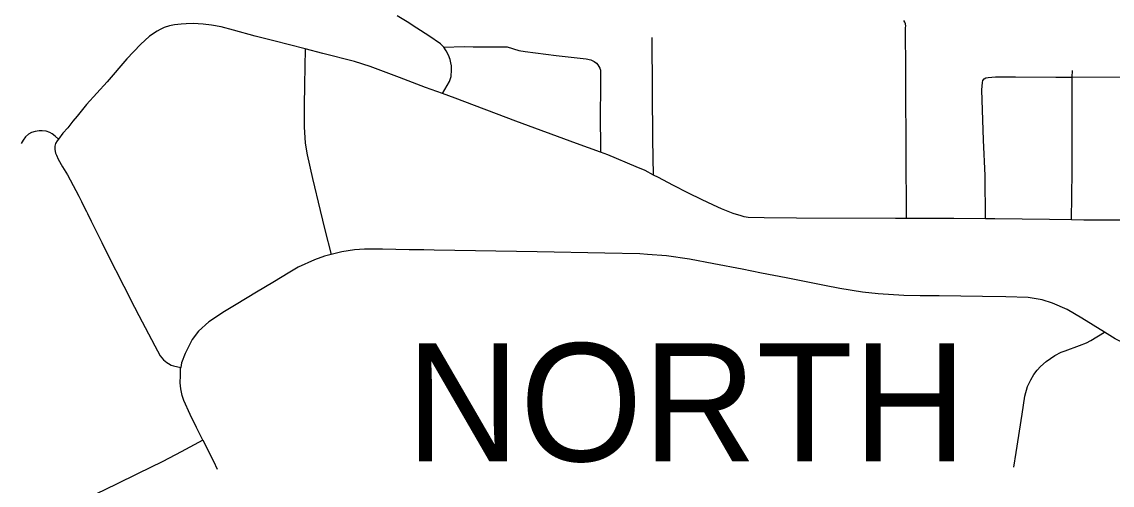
# Model space of a CAD drawing. Extents: x -19 to 366, y -4 to 359.
# Drawn here: x 153.543 to 154.467, y 193.673 to 194.065 of the extents above; entities that cross this region are included whole.
import ezdxf

# ---------------------------------------------------------------- set-up
doc = ezdxf.new("R2010")
doc.units = 0
for name, color, linetype in [('Level 33', 7, 'Continuous'), ('Level 6', 7, 'Continuous'), ('Level 60', 7, 'Continuous')]:
    doc.layers.add(name, color=color, linetype=linetype)

msp = doc.modelspace()

# ---------------------------------------------------------------- linework, layer by layer
at = {"layer": 'Level 33'}
for points in [[(153.90029, 194.04401), (153.89753, 194.04681), (153.88771, 194.05351), (153.87754, 194.06007), (153.86919, 194.06529), (153.86075, 194.07052)], [(154.29188, 194.01112), (154.29194, 194.02262), (154.29175, 194.0606), (154.29178, 194.06176), (154.29153, 194.06378), (154.29104, 194.06511), (154.29029, 194.06666)], [(153.78276, 194.04254), (153.75618, 194.0494), (153.74047, 194.0534), (153.72216, 194.05828), (153.71165, 194.06116), (153.70341, 194.06262), (153.69642, 194.06355), (153.68789, 194.06387), (153.68195, 194.06367), (153.67765, 194.06345), (153.67219, 194.06288), (153.66802, 194.06204), (153.66338, 194.06068), (153.65996, 194.05898), (153.65741, 194.05743), (153.65096, 194.05319), (153.64337, 194.04626), (153.6317, 194.03404), (153.61493, 194.01446), (153.59746, 193.99522), (153.5896, 193.98551), (153.58609, 193.98117), (153.5816, 193.97545), (153.57756, 193.97115), (153.57384, 193.9661)], [(154.0782, 193.93555), (154.07756, 193.96561), (154.07733, 194.00652), (154.07689, 194.05218)], [(153.78276, 194.04254), (153.78231, 194.01197), (153.78203, 193.99417), (153.78211, 193.97642), (153.78295, 193.96261), (153.78446, 193.95266), (153.78899, 193.93265), (153.7956, 193.90557), (153.79951, 193.88902), (153.80489, 193.86825)], [(153.89915, 194.00458), (153.88473, 194.00981), (153.86272, 194.01812), (153.83807, 194.02749), (153.8247, 194.03177), (153.79783, 194.03864), (153.78276, 194.04254)], [(153.89915, 194.00458), (153.90519, 194.01488), (153.90652, 194.01919), (153.90702, 194.02477), (153.90692, 194.02804), (153.9064, 194.03054), (153.90576, 194.03358), (153.90447, 194.03703), (153.90227, 194.0409), (153.90029, 194.04401)], [(153.90029, 194.04401), (153.91765, 194.04453), (153.92519, 194.04431), (153.95409, 194.04431), (153.96401, 194.04122), (153.96927, 194.04039), (153.99566, 194.03686), (154.02104, 194.03408), (154.02488, 194.03332), (154.02781, 194.03173), (154.02979, 194.03041), (154.031, 194.02884), (154.03257, 194.02613), (154.03307, 194.02454), (154.03322, 194.02351), (154.03316, 194.00651), (154.03292, 193.98926), (154.03326, 193.95499)], [(154.35951, 193.89848), (154.35908, 193.93511), (154.3578, 193.96517), (154.35626, 194.00788), (154.35679, 194.01413), (154.35719, 194.01578), (154.35821, 194.01711), (154.35973, 194.01789), (154.36159, 194.0182), (154.36801, 194.01882), (154.38495, 194.01892), (154.41911, 194.01853), (154.43301, 194.0186)], [(154.43301, 194.0186), (154.43305, 194.02425)], [(154.43301, 194.0186), (154.47682, 194.01879)], [(154.29257, 193.89884), (154.2922, 193.95634), (154.29188, 194.01112)], [(154.43237, 193.89761), (154.4328, 193.93841), (154.43287, 193.99158), (154.43301, 194.0186)], [(154.03326, 193.95499), (154.01291, 193.9623), (153.96142, 193.98129), (153.90997, 194.00067), (153.89915, 194.00458)], [(153.57384, 193.9661), (153.57099, 193.96859), (153.56848, 193.97051), (153.56652, 193.97176), (153.56334, 193.97266), (153.56004, 193.97308), (153.55736, 193.97305), (153.55396, 193.97258), (153.55085, 193.97151), (153.54854, 193.97012), (153.54591, 193.96781), (153.54375, 193.96507), (153.5421, 193.96224)], [(153.57384, 193.9661), (153.57272, 193.96453), (153.57137, 193.96238), (153.57069, 193.96011), (153.57069, 193.95712), (153.57135, 193.95413), (153.57201, 193.95228), (153.57368, 193.94899), (153.57714, 193.94247), (153.58133, 193.93574), (153.58839, 193.92244), (153.59092, 193.91759), (153.59321, 193.91305), (153.59536, 193.90877), (153.59744, 193.90474), (153.59835, 193.90297), (153.60155, 193.89655), (153.61052, 193.87853)], [(154.0782, 193.93555), (154.07093, 193.9394), (154.06349, 193.94264), (154.03948, 193.95275), (154.03326, 193.95499)], [(154.29257, 193.89884), (154.28303, 193.89887), (154.1994, 193.89897), (154.1718, 193.89922), (154.15838, 193.8997), (154.15505, 193.9001), (154.15228, 193.90087), (154.14549, 193.90288), (154.13583, 193.9069), (154.12879, 193.91004), (154.11863, 193.91487), (154.10767, 193.92026), (154.09446, 193.92711), (154.08224, 193.93358), (154.0782, 193.93555)], [(154.35951, 193.89848), (154.33249, 193.89861), (154.30408, 193.89881), (154.29257, 193.89884)], [(154.43237, 193.89761), (154.41357, 193.89798), (154.36747, 193.89843), (154.35951, 193.89848)], [(154.49164, 193.89721), (154.47117, 193.89726), (154.44277, 193.8974), (154.43237, 193.89761)], [(153.61052, 193.87853), (153.61548, 193.86857), (153.62927, 193.84144), (153.63831, 193.82367), (153.64196, 193.81664)], [(153.83711, 193.87283), (153.8332, 193.87285), (153.82469, 193.87206), (153.81404, 193.87053), (153.80489, 193.86825)], [(153.88331, 193.87211), (153.87111, 193.87232), (153.84848, 193.87276), (153.83711, 193.87283)], [(154.4602, 193.80249), (154.44109, 193.81436), (154.42867, 193.82163), (154.41629, 193.82712), (154.40733, 193.82975), (154.39573, 193.83175), (154.3766, 193.83233), (154.35686, 193.83264), (154.32028, 193.83314), (154.30403, 193.83333), (154.29009, 193.83359), (154.26853, 193.83477), (154.25506, 193.83627), (154.23592, 193.83938), (154.22306, 193.84196), (154.20321, 193.84585), (154.19061, 193.84832), (154.16962, 193.85247), (154.15316, 193.8557), (154.12933, 193.86035), (154.10863, 193.86435), (154.08897, 193.86708), (154.07306, 193.86831), (154.06654, 193.8687), (154.03694, 193.86934), (153.97959, 193.87043), (153.89222, 193.87195), (153.88331, 193.87211)], [(153.80489, 193.86825), (153.79922, 193.86684), (153.79086, 193.86381), (153.77701, 193.8574), (153.76976, 193.85332), (153.75546, 193.84462), (153.74176, 193.83633), (153.72447, 193.82586), (153.71456, 193.81987), (153.70109, 193.81115), (153.6924, 193.80313), (153.68716, 193.79627), (153.68109, 193.78441), (153.67819, 193.77628), (153.67743, 193.77234)], [(153.64196, 193.81664), (153.65534, 193.79094), (153.65986, 193.78249), (153.66285, 193.77901), (153.66555, 193.7767), (153.66704, 193.77594), (153.66936, 193.77453), (153.6712, 193.77391), (153.67743, 193.77234)], [(154.38354, 193.68796), (154.38531, 193.70044), (154.39054, 193.73293), (154.39274, 193.74812), (154.39503, 193.75635), (154.39772, 193.76204), (154.40033, 193.76661), (154.40328, 193.77028), (154.40593, 193.77342), (154.41081, 193.77754), (154.41454, 193.78015), (154.41823, 193.78268), (154.42362, 193.78542), (154.42704, 193.78664), (154.43908, 193.79102), (154.44517, 193.79334), (154.44881, 193.79525), (154.4602, 193.80249)], [(154.47923, 193.79191), (154.46927, 193.79686), (154.4602, 193.80249)], [(153.69628, 193.71074), (153.69086, 193.72163), (153.68543, 193.73277), (153.68004, 193.74456), (153.67849, 193.74886), (153.6777, 193.75303), (153.67737, 193.75448), (153.67698, 193.75949), (153.67708, 193.76573), (153.67731, 193.77169), (153.67743, 193.77234)], [(153.69628, 193.71074), (153.67765, 193.70101), (153.66224, 193.69273), (153.64069, 193.68236), (153.62285, 193.6737), (153.60546, 193.66522)], [(153.69628, 193.71074), (153.70507, 193.69311), (153.70838, 193.68627)]]:
    msp.add_lwpolyline(points, dxfattribs=at)
at = {"layer": 'Level 60'}
for points in [[(156.50946, 189.3937), (156.44759, 191.65634), (156.2114, 200.27623), (155.97446, 208.89626), (155.73678, 217.51643), (155.49836, 226.13674), (155.2592, 234.75719), (155.01929, 243.37778), (154.77865, 251.9985), (154.53727, 260.61937), (154.29515, 269.24038), (154.0523, 277.86152), (153.80871, 286.48281), (153.56438, 295.10424), (153.31933, 303.72581), (153.07354, 312.34752), (152.82702, 320.96938), (152.57978, 329.59137), (152.3318, 338.21351), (152.0831, 346.83579)], [(154.11585, 1.87092), (153.9063, 10.48743), (153.69602, 19.10409), (153.48501, 27.72087), (153.27327, 36.3378), (153.0608, 44.95486), (152.84759, 53.57206), (152.63366, 62.1894), (152.419, 70.80688), (152.20362, 79.42449), (151.98751, 88.04225), (151.77068, 96.66014), (151.55312, 105.27817), (151.33484, 113.89634), (151.11584, 122.51465), (150.89612, 131.13311), (150.67568, 139.7517), (150.45452, 148.37043), (150.23264, 156.98931), (150.01005, 165.60832), (149.78674, 174.22748), (149.56272, 182.84677), (149.33799, 191.46621), (149.11254, 200.0858), (148.88638, 208.70552), (148.65952, 217.32539), (148.43194, 225.9454), (148.20366, 234.56555), (147.97466, 243.18584), (147.74497, 251.80628), (147.51457, 260.42687), (147.28346, 269.04759), (147.05165, 277.66846), (146.81914, 286.28948), (146.58593, 294.91064), (146.35202, 303.53194), (146.11742, 312.15339), (145.88211, 320.77499), (145.64611, 329.39673), (145.40941, 338.01861), (145.17202, 346.64065)], [(0, 189.51617), (7.11214, 189.52059), (14.22427, 189.53386), (21.33637, 189.55597), (28.44845, 189.58693), (35.56048, 189.62672), (42.67245, 189.67537), (49.78436, 189.73285), (56.89619, 189.79918), (64.00793, 189.87436), (71.11958, 189.95838), (78.23111, 190.05124), (85.34253, 190.15294), (92.45381, 190.26349), (99.56495, 190.38288), (106.67593, 190.51112), (113.78675, 190.6482), (120.89739, 190.79412), (128.00785, 190.94888), (135.11811, 191.11248), (142.22816, 191.28493), (149.33799, 191.46621), (156.44759, 191.65634), (163.55694, 191.85531), (170.66605, 192.06312), (177.77489, 192.27977), (184.88345, 192.50526), (191.99173, 192.73959), (199.09971, 192.98276), (206.20739, 193.23477), (213.31474, 193.49561), (220.42177, 193.7653), (227.52845, 194.04382), (234.63479, 194.33118), (241.74076, 194.62738), (248.84635, 194.93241), (255.95157, 195.24628), (263.05638, 195.56898), (270.16079, 195.90052), (277.26478, 196.24089), (284.36834, 196.5901), (291.47147, 196.94814), (298.57414, 197.31501), (305.67635, 197.69072), (312.77809, 198.07525), (319.87934, 198.46862), (326.9801, 198.87082), (334.08035, 199.28185), (341.18009, 199.7017)]]:
    msp.add_spline(points, degree=3, dxfattribs=at)

# ---------------------------------------------------------------- texts
at = {"layer": 'Level 6'}
msp.add_text('NORTH', height=0.1, dxfattribs=at).set_placement((153.86824, 193.693))

doc.saveas('drawing.dxf')
